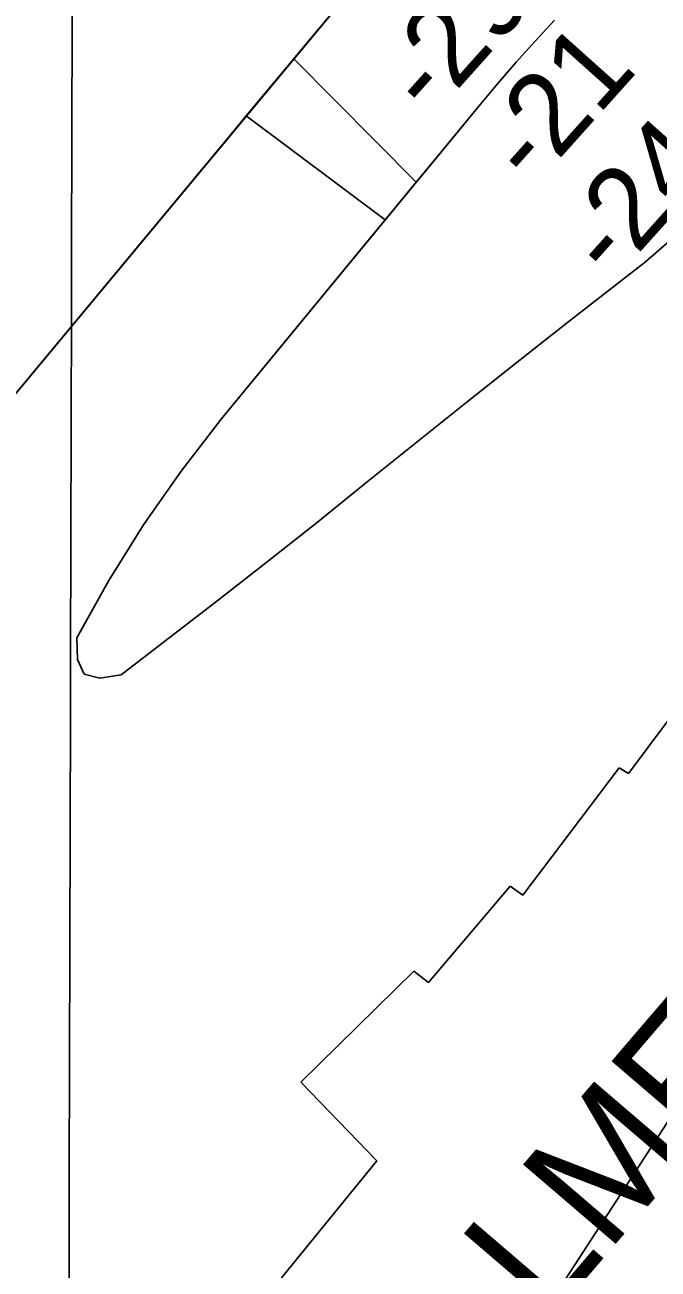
# Model space of a CAD drawing. Extents: x 3172231 to 3210228, y 940198 to 965780.
# Drawn here: x 3192138 to 3192656, y 959893 to 960913 of the extents above; entities that cross this region are included whole.
import ezdxf

# ---------------------------------------------------------------- set-up
doc = ezdxf.new("R2010")
doc.units = 0
for name, color, linetype in [('V-GRID-MAJR', 7, 'Continuous'), ('V-RIVR-RANG', 7, 'Continuous'), ('V-RRAP-RVMT', 7, 'Continuous'), ('V-RRAP-RVMT-IDEN', 7, 'Continuous'), ('V-TOPO-DPTH', 7, 'Continuous'), ('V-TOPO-MINR', 7, 'Continuous')]:
    doc.layers.add(name, color=color, linetype=linetype)

msp = doc.modelspace()

# ---------------------------------------------------------------- linework, layer by layer
at = {"layer": 'V-GRID-MAJR'}
msp.add_spline([(3192138.65, 945691.144), (3192153.634, 951750.897), (3192168.626, 957814.116), (3192183.618, 963877.385), (3192183.626, 963880.798)], degree=3, dxfattribs=at)
at = {"layer": 'V-RRAP-RVMT'}
for p, q in [((3192632.249, 960299.501), (3192712.751, 960407.532)), ((3192545.608, 960199.716), (3192624.481, 960304.224)), ((3192624.481, 960304.224), (3192632.249, 960299.501)), ((3192468.358, 960128.364), (3192535.186, 960207.211)), ((3192535.186, 960207.211), (3192545.608, 960199.716)), ((3192363.678, 960046.501), (3192456.285, 960137.509)), ((3192456.285, 960137.509), (3192468.358, 960128.364)), ((3192426.022, 959982.079), (3192363.678, 960046.501)), ((3192347.909, 959886.266), (3192426.022, 959982.079))]:
    msp.add_line(p, q, dxfattribs=at)
at = {"layer": 'V-TOPO-DPTH'}
for points in [[(3192435.875, 959662.344), (3192957.665, 960465.867), (3192976.795, 960488.553), (3192996.544, 960510.7), (3193016.707, 960532.49), (3193557.795, 961002.688), (3193564.467, 961007.97), (3193571.053, 961013.364), (3193589.771, 961029.088), (3193594.453, 961033.08), (3193599.095, 961037.116), (3193603.677, 961041.221), (3193608.22, 961045.37), (3193855.582, 961274.676), (3193954.679, 961367.91), (3194052.842, 961462.103), (3194149.602, 961557.736), (3194245.429, 961654.329), (3194400.749, 961813.221)], [(3194400.749, 961813.221), (3194245.429, 961654.329), (3194149.602, 961557.736), (3194052.842, 961462.103), (3193954.679, 961367.91), (3193855.582, 961274.676), (3193608.22, 961045.37), (3193603.677, 961041.221), (3193599.095, 961037.116), (3193594.453, 961033.08), (3193589.771, 961029.088), (3193571.053, 961013.364), (3193564.467, 961007.97), (3193557.795, 961002.688), (3193016.707, 960532.49), (3192996.544, 960510.7), (3192976.795, 960488.553), (3192957.665, 960465.867), (3192435.875, 959662.344)], [(3193130.465, 961789.434), (3193001.89, 961663.998), (3192982.64, 961644.573), (3192963.844, 961624.731), (3192945.729, 961604.267), (3192928.068, 961583.386), (3192562.031, 961135.486), (3192540.64, 961109.212), (3192519.313, 961082.886), (3192498.083, 961056.482), (3192476.918, 961030.026), (3192442.315, 960986.609), (3192438.485, 960981.834), (3192434.635, 960977.076), (3192430.755, 960972.341), (3192426.856, 960967.623), (3192319.114, 960838.105)], [(3192461.949, 960788.38), (3192458.194, 960783.817), (3192357.969, 960884.813), (3192361.595, 960889.172), (3192426.856, 960967.623), (3192430.755, 960972.341), (3192434.635, 960977.076), (3192438.485, 960981.834), (3192442.315, 960986.609), (3192476.918, 961030.026), (3192498.083, 961056.482), (3192519.313, 961082.886), (3192540.64, 961109.212), (3192562.031, 961135.486), (3192928.068, 961583.386), (3192945.729, 961604.267), (3192963.844, 961624.731), (3192982.64, 961644.573), (3193001.89, 961663.998), (3193130.465, 961789.434)], [(3192824.75, 960959.828), (3192714.609, 960792.857), (3192699.603, 960772.364), (3192683.39, 960752.984), (3192665.367, 960735.275), (3192646.138, 960718.68), (3192582.308, 960668.827), (3192541.083, 960636.451), (3192499.974, 960603.928), (3192459.04, 960571.186), (3192418.222, 960538.298), (3192377.357, 960505.471), (3192336.313, 960472.871), (3192295.001, 960440.611), (3192253.511, 960408.578), (3192216.503, 960380.249), (3192198.978, 960377.687), (3192186.304, 960380.915)], [(3192186.304, 960380.915), (3192198.978, 960377.687), (3192216.503, 960380.249), (3192253.511, 960408.578), (3192295.001, 960440.611), (3192336.313, 960472.871), (3192377.357, 960505.471), (3192418.222, 960538.298), (3192459.04, 960571.186), (3192499.974, 960603.928), (3192541.083, 960636.451), (3192582.308, 960668.827), (3192646.138, 960718.68), (3192665.367, 960735.275), (3192683.39, 960752.984), (3192699.603, 960772.364), (3192714.609, 960792.857), (3192824.75, 960959.828)], [(3192319.114, 960838.105), (3192432.934, 960753.117), (3192509.806, 960846.542), (3192524.828, 960864.408), (3192540.099, 960882.055), (3192555.743, 960899.373), (3192571.634, 960916.471)], [(3192571.634, 960916.471), (3192555.743, 960899.373), (3192540.099, 960882.055), (3192524.828, 960864.408), (3192509.806, 960846.542), (3192461.949, 960788.38)], [(3191509.584, 959725.477), (3191729.726, 960108.897), (3191742.183, 960129.699), (3191755.134, 960150.175), (3191768.827, 960170.162), (3191783.016, 960189.824), (3191797.72, 960209.126), (3191812.617, 960228.277), (3191827.802, 960247.2), (3191843.178, 960265.972), (3192357.969, 960884.813)], [(3192357.969, 960884.813), (3192458.194, 960783.817), (3192298.594, 960589.85), (3192265.719, 960547.207), (3192234.74, 960503.314), (3192206.603, 960457.547), (3192180.361, 960410.531), (3192180.907, 960392.828), (3192186.304, 960380.915)], [(3192412.328, 960728.074), (3192432.934, 960753.117), (3192319.114, 960838.105), (3192306.739, 960823.228), (3191918.791, 960356.867), (3191917.147, 960354.891), (3191787.796, 960437.019), (3191789.104, 960438.713)], [(3192186.304, 960380.915), (3192180.907, 960392.828), (3192180.361, 960410.531), (3192206.603, 960457.547), (3192234.74, 960503.314), (3192265.719, 960547.207), (3192298.594, 960589.85), (3192412.328, 960728.074)]]:
    msp.add_lwpolyline(points, dxfattribs=at)
at = {"layer": 'V-TOPO-MINR'}
for points in [[(3192435.875, 959662.344), (3192957.665, 960465.867), (3192976.795, 960488.553), (3192996.544, 960510.7), (3193016.707, 960532.49), (3193557.795, 961002.688), (3193564.467, 961007.97), (3193571.053, 961013.364), (3193589.771, 961029.088), (3193594.453, 961033.08), (3193599.095, 961037.116), (3193603.677, 961041.221), (3193608.22, 961045.37), (3193855.582, 961274.676), (3193954.679, 961367.91), (3194052.842, 961462.103), (3194149.602, 961557.736), (3194245.429, 961654.329), (3194400.749, 961813.221)], [(3193130.465, 961789.434), (3193001.89, 961663.998), (3192982.64, 961644.573), (3192963.844, 961624.731), (3192945.729, 961604.267), (3192928.068, 961583.386), (3192562.031, 961135.486), (3192540.64, 961109.212), (3192519.313, 961082.886), (3192498.083, 961056.482), (3192476.918, 961030.026), (3192442.315, 960986.609), (3192438.485, 960981.834), (3192434.635, 960977.076), (3192430.755, 960972.341), (3192426.856, 960967.623), (3191843.178, 960265.972)], [(3192824.75, 960959.828), (3192714.609, 960792.857), (3192699.603, 960772.364), (3192683.39, 960752.984), (3192665.367, 960735.275), (3192646.138, 960718.68), (3192582.308, 960668.827), (3192541.083, 960636.451), (3192499.974, 960603.928), (3192459.04, 960571.186), (3192418.222, 960538.298), (3192377.357, 960505.471), (3192336.313, 960472.871), (3192295.001, 960440.611), (3192253.511, 960408.578), (3192216.503, 960380.249), (3192198.978, 960377.687), (3192186.304, 960380.915)], [(3192186.304, 960380.915), (3192180.907, 960392.828), (3192180.361, 960410.531), (3192206.603, 960457.547), (3192234.74, 960503.314), (3192265.719, 960547.207), (3192298.594, 960589.85), (3192509.806, 960846.542), (3192524.828, 960864.408), (3192540.099, 960882.055), (3192555.743, 960899.373), (3192571.634, 960916.471)]]:
    msp.add_lwpolyline(points, dxfattribs=at)

# ---------------------------------------------------------------- texts
at = {"layer": 'V-RIVR-RANG'}
for s, p in [('-29', (3192470.634, 960835.414)), ('-21', (3192554.072, 960778.689)), ('-24', (3192619.209, 960701.527))]:
    msp.add_text(s, height=67, rotation=48.155, dxfattribs=at).set_placement(p)
at = {"layer": 'V-RRAP-RVMT-IDEN'}
msp.add_text('PALMETTO', height=99.9998, rotation=49.408227, dxfattribs=at).set_placement((3192450.159, 959713.874))

doc.saveas('drawing.dxf')
